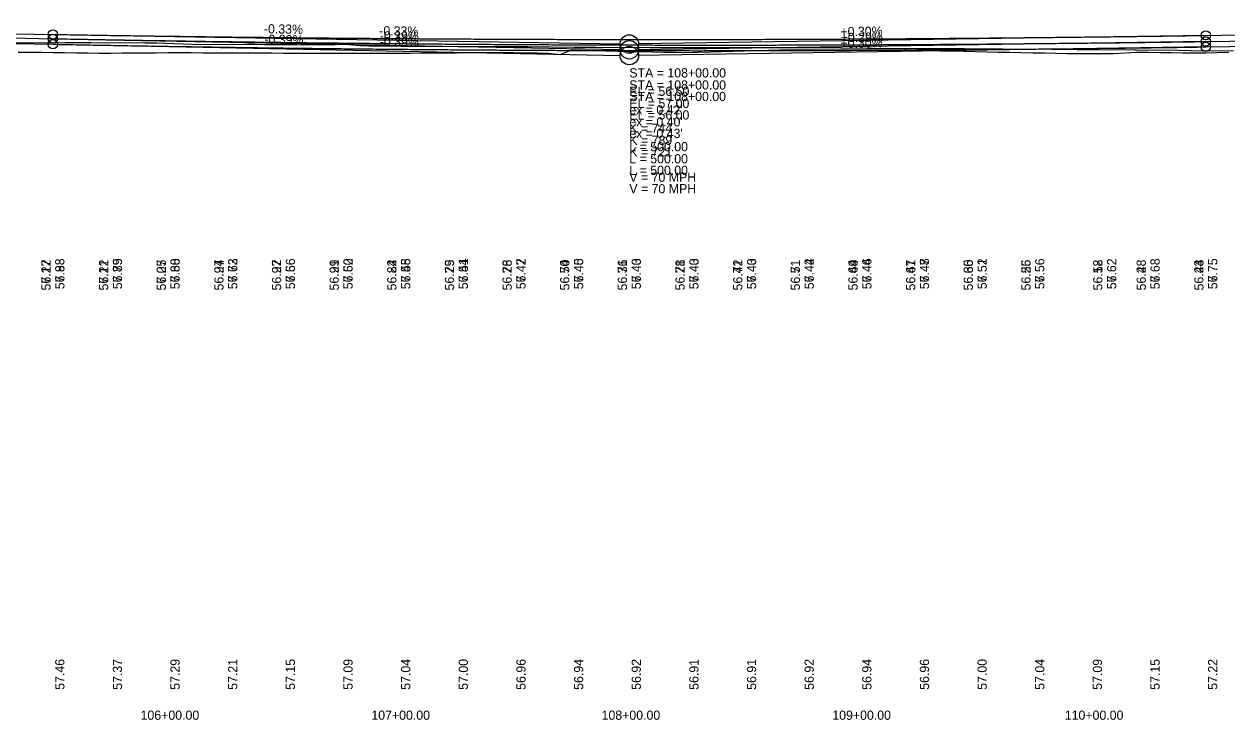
# Model space of a CAD drawing. Extents: x 3880794 to 3915434, y 287517 to 300173.
# Drawn here: x 3891076 to 3891597, y 296520 to 296821 of the extents above; entities that cross this region are included whole.
import ezdxf

# ---------------------------------------------------------------- set-up
doc = ezdxf.new("R2010")
doc.units = 0
for name, color, linetype in [('Level 1', 7, 'Continuous'), ('Level 2', 7, 'Continuous'), ('Level 30', 7, 'Continuous'), ('Level 31', 7, 'Continuous'), ('Level 32', 7, 'Continuous')]:
    doc.layers.add(name, color=color, linetype=linetype)

msp = doc.modelspace()

# ---------------------------------------------------------------- linework, layer by layer
at = {"layer": 'Level 1'}
for p, q in [((3890888.3, 296818.94), (3891088.3, 296815.08)), ((3890988.3, 296818.59), (3891088.3, 296816.92)), ((3891088.3, 296816.92), (3891334.3, 296812.82)), ((3891088.3, 296815.08), (3891334.3, 296810.33)), ((3891588.3, 296816.51), (3891342.3, 296812.82)), ((3891588.3, 296816.51), (3891638.3, 296817.26)), ((3891588.3, 296813.84), (3891688.3, 296815.27)), ((3891588.3, 296813.84), (3891342.3, 296810.31))]:
    msp.add_line(p, q, dxfattribs=at)
for points in [[(3891071.65, 296813.43), (3891076.77, 296813.34), (3891093.63, 296813.35), (3891098.45, 296813.44), (3891105.07, 296813.39), (3891109.73, 296813.26), (3891114.75, 296813.42), (3891128.11, 296813.31), (3891133.4, 296813.21), (3891136.83, 296813.14), (3891148.78, 296812.71), (3891154.16, 296812.55), (3891171.21, 296812.66), (3891175.91, 296812.65), (3891180.21, 296812.54), (3891189.87, 296812.61), (3891194.26, 296812.58), (3891197.18, 296812.42), (3891200.87, 296812.5), (3891203.72, 296812.44), (3891206.7, 296812.5), (3891209.66, 296812.47), (3891211.91, 296812.69), (3891214.42, 296812.73), (3891215.39, 296812.67), (3891216.8, 296812.59), (3891221.39, 296812.18), (3891224.26, 296812.1), (3891225.37, 296812.02), (3891237.82, 296811.96), (3891239.57, 296811.87), (3891240.63, 296811.9), (3891264.08, 296811.69)], [(3891264.08, 296811.69), (3891265.34, 296811.67), (3891268.29, 296811.67), (3891291.17, 296811.64), (3891293.22, 296811.64), (3891294.11, 296811.63), (3891314.38, 296811.45), (3891315.96, 296811.43), (3891322.07, 296811.4), (3891323.88, 296811.37), (3891347.26, 296811.29), (3891347.58, 296811.3), (3891360.04, 296811.29), (3891361.56, 296811.31), (3891384.81, 296811.31), (3891386.73, 296811.31), (3891388.59, 296811.31), (3891411.54, 296811.29), (3891413.73, 296811.29), (3891418.67, 296811.23), (3891441.44, 296810.9), (3891443.7, 296810.92), (3891457.68, 296810.87), (3891459.07, 296810.84), (3891482.66, 296810.77), (3891483.53, 296810.77), (3891499.23, 296810.66), (3891500.27, 296810.65), (3891521.34, 296810.49), (3891521.77, 296810.49), (3891532.54, 296810.41), (3891534.38, 296810.39), (3891557.46, 296810.22), (3891558.23, 296810.21), (3891576.72, 296810.04), (3891581.65, 296809.97), (3891600.37, 296809.86)]]:
    msp.add_lwpolyline(points, dxfattribs=at)
for centre in [(3891338.3, 296812.76), (3891338.3, 296810.26)]:
    msp.add_circle(centre, 4, dxfattribs=at)
for points in [[(3891088.3, 296816.92), (3891098.3, 296816.76), (3891108.3, 296816.6), (3891118.3, 296816.45), (3891128.3, 296816.31), (3891138.3, 296816.17), (3891148.3, 296816.04), (3891158.3, 296815.91), (3891168.3, 296815.79), (3891178.3, 296815.68), (3891188.3, 296815.57), (3891198.3, 296815.47), (3891208.3, 296815.38), (3891218.3, 296815.29), (3891228.3, 296815.21), (3891238.3, 296815.14), (3891248.3, 296815.07), (3891258.3, 296815.01), (3891268.3, 296814.95), (3891278.3, 296814.9), (3891288.3, 296814.86), (3891298.3, 296814.82), (3891308.3, 296814.79), (3891318.3, 296814.77), (3891328.3, 296814.75), (3891338.3, 296814.74), (3891348.3, 296814.73), (3891358.3, 296814.73), (3891368.3, 296814.74), (3891378.3, 296814.75), (3891388.3, 296814.77), (3891398.3, 296814.8), (3891408.3, 296814.83), (3891418.3, 296814.87), (3891428.3, 296814.92), (3891438.3, 296814.97), (3891448.3, 296815.03), (3891458.3, 296815.09), (3891468.3, 296815.16), (3891478.3, 296815.24), (3891488.3, 296815.32), (3891498.3, 296815.41), (3891508.3, 296815.51), (3891518.3, 296815.61), (3891528.3, 296815.72), (3891538.3, 296815.84), (3891548.3, 296815.96), (3891558.3, 296816.09), (3891568.3, 296816.22), (3891578.3, 296816.36), (3891588.3, 296816.51)], [(3891088.3, 296815.08), (3891098.3, 296814.89), (3891108.3, 296814.71), (3891118.3, 296814.53), (3891128.3, 296814.36), (3891138.3, 296814.2), (3891148.3, 296814.04), (3891158.3, 296813.89), (3891168.3, 296813.75), (3891178.3, 296813.62), (3891188.3, 296813.49), (3891198.3, 296813.36), (3891208.3, 296813.25), (3891218.3, 296813.14), (3891228.3, 296813.04), (3891238.3, 296812.94), (3891248.3, 296812.85), (3891258.3, 296812.77), (3891268.3, 296812.7), (3891278.3, 296812.63), (3891288.3, 296812.57), (3891298.3, 296812.51), (3891308.3, 296812.46), (3891318.3, 296812.42), (3891328.3, 296812.39), (3891338.3, 296812.36), (3891348.3, 296812.34), (3891358.3, 296812.32), (3891368.3, 296812.31), (3891378.3, 296812.31), (3891388.3, 296812.32), (3891398.3, 296812.33), (3891408.3, 296812.35), (3891418.3, 296812.38), (3891428.3, 296812.41), (3891438.3, 296812.45), (3891448.3, 296812.49), (3891458.3, 296812.55), (3891468.3, 296812.6), (3891478.3, 296812.67), (3891488.3, 296812.74), (3891498.3, 296812.82), (3891508.3, 296812.91), (3891518.3, 296813), (3891528.3, 296813.1), (3891538.3, 296813.21), (3891548.3, 296813.32), (3891558.3, 296813.44), (3891568.3, 296813.57), (3891578.3, 296813.7), (3891588.3, 296813.84)]]:
    msp.add_spline(points, degree=3, dxfattribs=at)
at = {"layer": 'Level 2'}
for p, q in [((3891588.3, 296811.51), (3891888.3, 296816.01)), ((3891063.3, 296813.17), (3891088.3, 296812.67)), ((3891088.3, 296812.67), (3891334.3, 296807.84)), ((3891588.3, 296811.51), (3891342.3, 296807.82))]:
    msp.add_line(p, q, dxfattribs=at)
for points in [[(3891073.3, 296809.2), (3891078.3, 296809.21), (3891083.3, 296809.2), (3891088.3, 296809.12), (3891093.3, 296809.05), (3891098.3, 296808.98), (3891103.3, 296808.9), (3891108.3, 296808.83), (3891113.3, 296808.83), (3891118.3, 296808.87), (3891123.3, 296808.9), (3891128.3, 296808.94), (3891133.3, 296808.98), (3891138.3, 296809.02), (3891143.3, 296809.05), (3891148.3, 296809.03), (3891153.3, 296809.01), (3891158.3, 296809), (3891163.3, 296808.98), (3891168.3, 296808.96), (3891173.3, 296808.95), (3891178.3, 296808.92), (3891183.3, 296808.89), (3891188.3, 296808.86), (3891193.3, 296808.83), (3891198.3, 296808.82), (3891203.3, 296808.82), (3891208.3, 296808.81), (3891213.3, 296808.8), (3891218.3, 296808.78), (3891223.3, 296808.77), (3891228.3, 296808.76), (3891233.3, 296808.81), (3891238.3, 296808.83), (3891243.3, 296808.85), (3891248.3, 296808.87), (3891253.3, 296808.94), (3891258.3, 296808.97), (3891263.3, 296809), (3891268.3, 296809.03), (3891273.3, 296809.06), (3891278.3, 296809.09), (3891283.3, 296809.06), (3891288.3, 296809.02), (3891293.3, 296808.98), (3891298.3, 296808.94), (3891303.3, 296808.82), (3891308.3, 296808.25), (3891313.3, 296810.26), (3891318.3, 296810.11), (3891323.3, 296809.96), (3891328.3, 296809.81), (3891333.3, 296809.66), (3891338.3, 296809.56), (3891343.3, 296809.47), (3891348.3, 296809.39), (3891353.3, 296809.3), (3891358.3, 296809.22), (3891363.3, 296809.14), (3891368.3, 296809.18), (3891373.3, 296809.36), (3891378.3, 296809.54), (3891383.3, 296809.72), (3891388.3, 296809.87), (3891393.3, 296809.98), (3891398.3, 296810.09), (3891403.3, 296810.2), (3891408.3, 296810.32), (3891413.3, 296810.31), (3891418.3, 296810.27), (3891423.3, 296810.24), (3891428.3, 296810.21), (3891433.3, 296810.19), (3891438.3, 296810.23), (3891443.3, 296810.26), (3891448.3, 296810.29), (3891453.3, 296810.33), (3891458.3, 296810.25), (3891463.3, 296810.12), (3891468.3, 296809.99), (3891473.3, 296809.87), (3891478.3, 296809.79), (3891483.3, 296809.66), (3891488.3, 296809.52), (3891493.3, 296809.39), (3891498.3, 296809.27), (3891503.3, 296809.18), (3891508.3, 296809.08), (3891513.3, 296808.99), (3891518.3, 296808.9), (3891523.3, 296808.81), (3891528.3, 296808.7), (3891533.3, 296808.67), (3891538.3, 296808.66)], [(3891538.3, 296808.66), (3891543.3, 296808.65), (3891548.3, 296808.71), (3891553.3, 296808.95), (3891558.3, 296809.2), (3891563.3, 296809.18), (3891568.3, 296809.15), (3891573.3, 296809.1), (3891578.3, 296808.99), (3891583.3, 296808.89), (3891588.3, 296808.94), (3891593.3, 296809.08), (3891598.3, 296809.2)]]:
    msp.add_lwpolyline(points, dxfattribs=at)
for centre, radius in [((3891088.3, 296812.67), 2), ((3891338.3, 296807.76), 4), ((3891588.3, 296811.51), 2)]:
    msp.add_circle(centre, radius, dxfattribs=at)
msp.add_spline([(3891088.3, 296812.67), (3891098.3, 296812.48), (3891108.3, 296812.29), (3891118.3, 296812.11), (3891128.3, 296811.94), (3891138.3, 296811.78), (3891148.3, 296811.62), (3891158.3, 296811.47), (3891168.3, 296811.32), (3891178.3, 296811.18), (3891188.3, 296811.05), (3891198.3, 296810.93), (3891208.3, 296810.81), (3891218.3, 296810.7), (3891228.3, 296810.6), (3891238.3, 296810.5), (3891248.3, 296810.41), (3891258.3, 296810.33), (3891268.3, 296810.26), (3891278.3, 296810.19), (3891288.3, 296810.13), (3891298.3, 296810.07), (3891308.3, 296810.02), (3891318.3, 296809.98), (3891328.3, 296809.95), (3891338.3, 296809.92), (3891348.3, 296809.9), (3891358.3, 296809.89), (3891368.3, 296809.88), (3891378.3, 296809.89), (3891388.3, 296809.89), (3891398.3, 296809.91), (3891408.3, 296809.93), (3891418.3, 296809.96), (3891428.3, 296809.99), (3891438.3, 296810.04), (3891448.3, 296810.09), (3891458.3, 296810.14), (3891468.3, 296810.21), (3891478.3, 296810.28), (3891488.3, 296810.35), (3891498.3, 296810.44), (3891508.3, 296810.53), (3891518.3, 296810.63), (3891528.3, 296810.73), (3891538.3, 296810.84), (3891548.3, 296810.96), (3891558.3, 296811.09), (3891568.3, 296811.22), (3891578.3, 296811.36), (3891588.3, 296811.51)], degree=3, dxfattribs=at)
at = {"layer": 'Level 31'}
for centre in [(3891088.3, 296816.92), (3891088.3, 296815.08), (3891588.3, 296816.51), (3891588.3, 296813.84)]:
    msp.add_circle(centre, 2, dxfattribs=at)

# ---------------------------------------------------------------- texts
at = {"layer": 'Level 2'}
for s, rotation, p in [('-0.39%', 358.8733, (3891180, 296812.87)), ('-0.39%', 358.8733, (3891230.04, 296811.89)), ('+0.30%', 0.8594, (3891429.88, 296811.13)), ('56.98', 90, (3891093.3, 296706.43)), ('56.89', 90, (3891118.3, 296706.43)), ('56.80', 90, (3891143.3, 296706.43)), ('56.73', 90, (3891168.3, 296706.43)), ('56.66', 90, (3891193.3, 296706.43)), ('56.60', 90, (3891218.3, 296706.43)), ('56.55', 90, (3891243.3, 296706.43)), ('56.51', 90, (3891268.3, 296706.43)), ('56.47', 90, (3891293.3, 296706.43)), ('56.45', 90, (3891318.3, 296706.43)), ('56.43', 90, (3891343.3, 296706.43)), ('56.43', 90, (3891368.3, 296706.43)), ('56.43', 90, (3891393.3, 296706.43)), ('56.44', 90, (3891418.3, 296706.43)), ('56.46', 90, (3891443.3, 296706.43)), ('56.48', 90, (3891468.3, 296706.43)), ('56.52', 90, (3891493.3, 296706.43)), ('56.56', 90, (3891518.3, 296706.43)), ('56.62', 90, (3891549.47, 296706.43)), ('56.68', 90, (3891568.3, 296706.43)), ('56.75', 90, (3891593.3, 296706.43))]:
    msp.add_text(s, height=4, rotation=rotation, dxfattribs=at).set_placement(p)
for s, p in [('STA = 108+00.00', (3891338.3, 296788.02)), ('EL = 56.00', (3891338.3, 296780.02)), ("ex = 0.43'", (3891338.3, 296772.02)), ('K = 721', (3891338.3, 296764.02)), ('L = 500.00', (3891338.3, 296756.02)), ('V = 70 MPH', (3891338.3, 296748.02)), ('106+00.00', (3891126.33, 296519.76)), ('107+00.00', (3891226.42, 296519.76)), ('108+00.00', (3891326.27, 296519.76)), ('109+00.00', (3891426.33, 296519.76)), ('110+00.00', (3891527.15, 296519.76))]:
    msp.add_text(s, height=4, dxfattribs=at).set_placement(p)
at = {"layer": 'Level 30'}
for s, p in [('57.12', (3891087.3, 296705.91)), ('57.12', (3891112.3, 296705.91)), ('57.07', (3891137.3, 296705.91)), ('56.97', (3891162.3, 296705.91)), ('56.97', (3891187.3, 296705.91)), ('56.99', (3891212.3, 296705.91)), ('56.84', (3891237.3, 296705.91)), ('56.79', (3891262.3, 296705.91)), ('56.78', (3891287.3, 296705.91)), ('56.74', (3891312.3, 296705.91)), ('56.71', (3891337.3, 296705.91)), ('56.71', (3891362.3, 296705.91)), ('56.71', (3891387.3, 296705.91)), ('56.71', (3891412.3, 296705.91)), ('56.64', (3891437.3, 296705.91)), ('56.61', (3891462.3, 296705.91)), ('56.60', (3891487.3, 296705.91)), ('56.56', (3891512.3, 296705.91)), ('56.52', (3891543.47, 296705.91)), ('56.48', (3891562.3, 296705.91)), ('56.43', (3891587.3, 296705.91))]:
    msp.add_text(s, height=4, rotation=90, dxfattribs=at).set_placement(p)
for s, p in [('106+00.00', (3891126.33, 296519.76)), ('106+00.00', (3891126.33, 296519.76)), ('106+00.00', (3891126.33, 296519.76)), ('107+00.00', (3891226.42, 296519.76)), ('107+00.00', (3891226.42, 296519.76)), ('107+00.00', (3891226.42, 296519.76)), ('108+00.00', (3891326.27, 296519.76)), ('108+00.00', (3891326.27, 296519.76)), ('108+00.00', (3891326.27, 296519.76)), ('109+00.00', (3891426.33, 296519.76)), ('109+00.00', (3891426.33, 296519.76)), ('109+00.00', (3891426.33, 296519.76)), ('110+00.00', (3891527.15, 296519.76)), ('110+00.00', (3891527.15, 296519.76)), ('110+00.00', (3891527.15, 296519.76))]:
    msp.add_text(s, height=4, dxfattribs=at).set_placement(p)
at = {"layer": 'Level 31'}
for s, rotation, p in [('-0.33%', 359.0452, (3891179.78, 296817.4)), ('-0.33%', 359.0452, (3891229.81, 296816.57)), ('+0.30%', 0.8594, (3891429.88, 296816.13)), ('-0.39%', 358.8951, (3891230.04, 296814.35)), ('+0.29%', 0.8212, (3891429.98, 296813.57)), ('57.83', 90, (3891093.3, 296706.43)), ('57.75', 90, (3891118.3, 296706.43)), ('57.68', 90, (3891143.3, 296706.43)), ('57.62', 90, (3891168.3, 296706.43)), ('57.56', 90, (3891193.3, 296706.43)), ('57.52', 90, (3891218.3, 296706.43)), ('57.48', 90, (3891243.3, 296706.43)), ('57.44', 90, (3891268.3, 296706.43)), ('57.42', 90, (3891293.3, 296706.43)), ('57.40', 90, (3891318.3, 296706.43)), ('57.40', 90, (3891343.3, 296706.43)), ('57.40', 90, (3891368.3, 296706.43)), ('57.40', 90, (3891393.3, 296706.43)), ('57.42', 90, (3891418.3, 296706.43)), ('57.44', 90, (3891443.3, 296706.43)), ('57.47', 90, (3891468.3, 296706.43)), ('57.51', 90, (3891493.3, 296706.43)), ('57.56', 90, (3891518.3, 296706.43)), ('57.62', 90, (3891549.47, 296706.43)), ('57.68', 90, (3891568.3, 296706.43)), ('57.75', 90, (3891593.3, 296706.43)), ('57.46', 90, (3891093.3, 296532.76)), ('57.37', 90, (3891118.3, 296532.76)), ('57.29', 90, (3891143.3, 296532.76)), ('57.21', 90, (3891168.3, 296532.76)), ('57.15', 90, (3891193.3, 296532.76)), ('57.09', 90, (3891218.3, 296532.76)), ('57.04', 90, (3891243.3, 296532.76)), ('57.00', 90, (3891268.3, 296532.76)), ('56.96', 90, (3891293.3, 296532.76)), ('56.94', 90, (3891318.3, 296532.76)), ('56.92', 90, (3891343.3, 296532.76)), ('56.91', 90, (3891368.3, 296532.76)), ('56.91', 90, (3891393.3, 296532.76)), ('56.92', 90, (3891418.3, 296532.76)), ('56.94', 90, (3891443.3, 296532.76)), ('56.96', 90, (3891468.3, 296532.76)), ('57.00', 90, (3891493.3, 296532.76)), ('57.04', 90, (3891518.3, 296532.76)), ('57.09', 90, (3891543.3, 296532.76)), ('57.15', 90, (3891568.3, 296532.76)), ('57.22', 90, (3891593.3, 296532.76))]:
    msp.add_text(s, height=4, rotation=rotation, dxfattribs=at).set_placement(p)
for s, p in [('STA = 108+00.00', (3891338.3, 296798.26)), ('STA = 108+00.00', (3891338.3, 296793.02)), ('EL = 56.50', (3891338.3, 296790.26)), ('EL = 57.00', (3891338.3, 296785.02)), ("ex = 0.42'", (3891338.3, 296782.26)), ("ex = 0.40'", (3891338.3, 296777.02)), ('K = 744', (3891338.3, 296774.26)), ('K = 789', (3891338.3, 296769.02)), ('L = 500.00', (3891338.3, 296766.26)), ('L = 500.00', (3891338.3, 296761.02)), ('V = 70 MPH', (3891338.3, 296753.02))]:
    msp.add_text(s, height=4, dxfattribs=at).set_placement(p)
at = {"layer": 'Level 32'}
for s, p in [('56.27', (3891087.3, 296705.91)), ('56.21', (3891112.3, 296705.91)), ('56.25', (3891137.3, 296705.91)), ('56.24', (3891162.3, 296705.91)), ('56.22', (3891187.3, 296705.91)), ('56.21', (3891212.3, 296705.91)), ('56.22', (3891237.3, 296705.91)), ('56.25', (3891262.3, 296705.91)), ('56.25', (3891287.3, 296705.91)), ('56.50', (3891312.3, 296705.91)), ('56.36', (3891337.3, 296705.91)), ('56.28', (3891362.3, 296705.91)), ('56.42', (3891387.3, 296705.91)), ('56.51', (3891412.3, 296705.91)), ('56.49', (3891437.3, 296705.91)), ('56.47', (3891462.3, 296705.91)), ('56.35', (3891487.3, 296705.91)), ('56.25', (3891512.3, 296705.91)), ('56.18', (3891543.47, 296705.91)), ('56.28', (3891562.3, 296705.91)), ('56.24', (3891587.3, 296705.91))]:
    msp.add_text(s, height=4, rotation=90, dxfattribs=at).set_placement(p)

doc.saveas('drawing.dxf')
